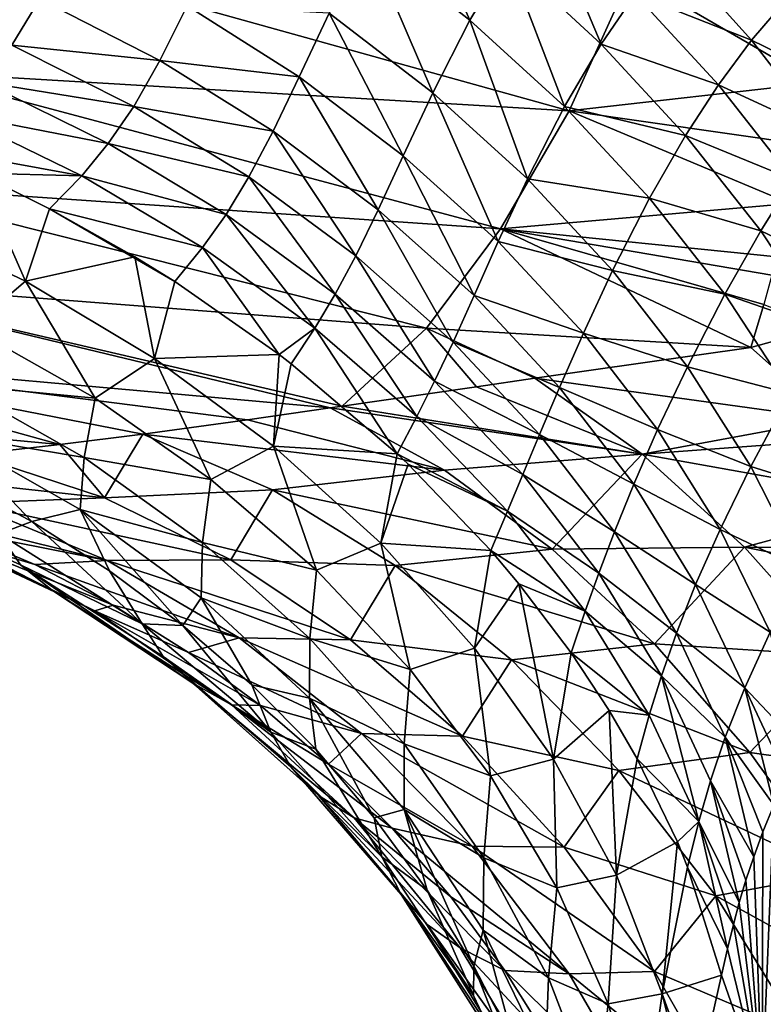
# Model space of a CAD drawing. Header units: metres. Extents: x 26 to 263, y -109 to 109.
# Tile 509 of 656: x 72 to 77, y 61 to 68. Entities that reach past the tile are written whole.
import ezdxf

# ---------------------------------------------------------------- set-up
doc = ezdxf.new("R2010")
doc.units = ezdxf.units.M
doc.layers.add('solid_500750', color=7, linetype='CONTINUOUS')

msp = doc.modelspace()

# ---------------------------------------------------------------- linework, layer by layer
at = {"layer": 'solid_500750'}
for points in [[(74.592003, 68.927849, 3.702514), (74.32103, 68.492477, 3.236952), (75.034668, 67.93586, 3.520289)], [(74.592003, 68.927849, 3.702514), (75.034668, 67.93586, 3.520289), (75.296227, 68.36908, 3.991265)], [(75.546677, 68.71328, 4.372739), (75.296227, 68.36908, 3.991265), (75.944572, 67.769684, 4.315518)], [(75.546677, 68.71328, 4.372739), (75.944572, 67.769684, 4.315518), (76.182678, 68.116371, 4.695298)], [(75.722427, 67.306541, -14.046724), (71.159149, 67.577042, -13.99646), (71.503403, 68.481758, -14.900579)], [(76.152534, 68.249123, -14.943918), (75.722427, 67.306541, -14.046724), (71.503403, 68.481758, -14.900579)], [(74.32103, 68.492477, 3.236952), (74.057632, 67.982712, 2.685697), (74.776123, 67.430771, 2.961457)], [(74.32103, 68.492477, 3.236952), (74.776123, 67.430771, 2.961457), (75.034668, 67.93586, 3.520289)], [(76.427483, 68.420052, 5.038704), (76.182678, 68.116371, 4.695298), (76.989227, 67.796745, 5.380446)], [(76.427483, 68.420052, 5.038704), (76.989227, 67.796745, 5.380446), (77.232162, 68.081863, 5.701386)], [(75.296227, 68.36908, 3.991265), (75.034668, 67.93586, 3.520289), (75.69017, 67.336235, 3.843636)], [(75.296227, 68.36908, 3.991265), (75.69017, 67.336235, 3.843636), (75.944572, 67.769684, 4.315518)], [(77.442986, 67.501366, -14.370229), (75.722427, 67.306541, -14.046724), (76.152534, 68.249123, -14.943918)], [(77.530525, 67.951378, -14.776813), (77.442986, 67.501366, -14.370229), (76.152534, 68.249123, -14.943918)], [(70.968689, 68.118858, 0.941224), (71.853943, 67.76268, 1.002237), (72.049576, 68.082504, 1.38099)], [(72.049576, 68.082504, 1.38099), (71.853943, 67.76268, 1.002237), (72.88279, 67.654747, 1.525628)], [(72.049576, 68.082504, 1.38099), (72.88279, 67.654747, 1.525628), (73.072243, 68.035011, 1.96808)], [(76.182678, 68.116371, 4.695298), (75.944572, 67.769684, 4.315518), (76.760208, 67.48671, 5.04576)], [(76.182678, 68.116371, 4.695298), (76.760208, 67.48671, 5.04576), (76.989227, 67.796745, 5.380446)], [(77.232162, 68.081863, 5.701386), (76.989227, 67.796745, 5.380446), (77.714912, 67.442657, 6.046441)], [(73.072243, 68.035011, 1.96808), (72.88279, 67.654747, 1.525628), (73.849403, 67.541389, 2.184231)], [(73.072243, 68.035011, 1.96808), (73.849403, 67.541389, 2.184231), (74.057632, 67.982712, 2.685697)], [(74.057632, 67.982712, 2.685697), (73.849403, 67.541389, 2.184231), (74.571869, 66.993736, 2.453118)], [(74.057632, 67.982712, 2.685697), (74.571869, 66.993736, 2.453118), (74.776123, 67.430771, 2.961457)], [(75.034668, 67.93586, 3.520289), (74.776123, 67.430771, 2.961457), (75.434044, 66.833366, 3.281975)], [(75.034668, 67.93586, 3.520289), (75.434044, 66.833366, 3.281975), (75.69017, 67.336235, 3.843636)], [(71.853943, 67.76268, 1.002237), (71.658905, 67.505112, 0.677805), (72.701294, 67.336861, 1.132225)], [(71.853943, 67.76268, 1.002237), (72.701294, 67.336861, 1.132225), (72.88279, 67.654747, 1.525628)], [(75.944572, 67.769684, 4.315518), (75.69017, 67.336235, 3.843636), (76.531883, 67.13562, 4.671714)], [(75.944572, 67.769684, 4.315518), (76.531883, 67.13562, 4.671714), (76.760208, 67.48671, 5.04576)], [(76.989227, 67.796745, 5.380446), (76.760208, 67.48671, 5.04576), (77.491783, 67.147987, 5.742283)], [(76.989227, 67.796745, 5.380446), (77.491783, 67.147987, 5.742283), (77.714912, 67.442657, 6.046441)], [(72.88279, 67.654747, 1.525628), (72.701294, 67.336861, 1.132225), (73.66861, 67.164574, 1.731268)], [(72.88279, 67.654747, 1.525628), (73.66861, 67.164574, 1.731268), (73.849403, 67.541389, 2.184231)], [(75.246994, 66.486275, -13.057125), (70.779037, 66.791344, -13.000105), (71.159149, 67.577042, -13.99646)], [(75.722427, 67.306541, -14.046724), (75.246994, 66.486275, -13.057125), (71.159149, 67.577042, -13.99646)], [(73.849403, 67.541389, 2.184231), (73.66861, 67.164574, 1.731268), (74.398369, 66.618607, 1.994695)], [(73.849403, 67.541389, 2.184231), (74.398369, 66.618607, 1.994695), (74.571869, 66.993736, 2.453118)], [(71.658905, 67.505112, 0.677805), (71.451614, 67.286545, 0.387897), (72.524605, 67.078362, 0.794029)], [(71.658905, 67.505112, 0.677805), (72.524605, 67.078362, 0.794029), (72.701294, 67.336861, 1.132225)], [(77.442986, 67.501366, -14.370229), (77.352211, 67.071732, -13.940266), (75.722427, 67.306541, -14.046724)], [(76.760208, 67.48671, 5.04576), (76.531883, 67.13562, 4.671714), (77.27552, 66.830093, 5.42018)], [(76.760208, 67.48671, 5.04576), (77.27552, 66.830093, 5.42018), (77.491783, 67.147987, 5.742283)], [(74.776123, 67.430771, 2.961457), (74.571869, 66.993736, 2.453118), (75.231682, 66.398582, 2.771352)], [(74.776123, 67.430771, 2.961457), (75.231682, 66.398582, 2.771352), (75.434044, 66.833366, 3.281975)], [(72.701294, 67.336861, 1.132225), (72.524605, 67.078362, 0.794029), (73.500626, 66.846863, 1.328673)], [(72.701294, 67.336861, 1.132225), (73.500626, 66.846863, 1.328673), (73.66861, 67.164574, 1.731268)], [(75.69017, 67.336235, 3.843636), (75.434044, 66.833366, 3.281975), (76.281792, 66.699936, 4.203295)], [(75.69017, 67.336235, 3.843636), (76.281792, 66.699936, 4.203295), (76.531883, 67.13562, 4.671714)], [(71.451614, 67.286545, 0.387897), (71.198021, 67.062302, 0.080993), (72.33989, 66.855644, 0.489839)], [(71.451614, 67.286545, 0.387897), (72.33989, 66.855644, 0.489839), (72.524605, 67.078362, 0.794029)], [(77.258057, 66.663506, -13.487417), (75.246994, 66.486275, -13.057125), (75.722427, 67.306541, -14.046724)], [(77.352211, 67.071732, -13.940266), (77.258057, 66.663506, -13.487417), (75.722427, 67.306541, -14.046724)], [(73.66861, 67.164574, 1.731268), (73.500626, 66.846863, 1.328673), (74.242561, 66.299377, 1.588379)], [(73.66861, 67.164574, 1.731268), (74.242561, 66.299377, 1.588379), (74.398369, 66.618607, 1.994695)], [(76.531883, 67.13562, 4.671714), (76.281792, 66.699936, 4.203295), (77.05397, 66.473053, 5.055759)], [(76.531883, 67.13562, 4.671714), (77.05397, 66.473053, 5.055759), (77.27552, 66.830093, 5.42018)], [(71.198021, 67.062302, 0.080993), (71.619576, 66.874207, 0.110277), (72.33989, 66.855644, 0.489839)], [(72.524605, 67.078362, 0.794029), (72.33989, 66.855644, 0.489839), (73.341751, 66.585701, 0.982453)], [(72.524605, 67.078362, 0.794029), (73.341751, 66.585701, 0.982453), (73.500626, 66.846863, 1.328673)], [(74.571869, 66.993736, 2.453118), (74.398369, 66.618607, 1.994695), (75.063499, 66.023468, 2.312501)], [(74.571869, 66.993736, 2.453118), (75.063499, 66.023468, 2.312501), (75.231682, 66.398582, 2.771352)], [(70.998199, 66.574791, -0.479025), (71.949783, 66.122658, -0.38876), (71.619576, 66.874207, 0.110277)], [(71.619576, 66.874207, 0.110277), (72.11734, 66.626671, 0.169268), (72.33989, 66.855644, 0.489839)], [(71.949783, 66.122658, -0.38876), (72.11734, 66.626671, 0.169268), (71.619576, 66.874207, 0.110277)], [(72.33989, 66.855644, 0.489839), (72.11734, 66.626671, 0.169268), (73.179169, 66.357063, 0.670279)], [(72.33989, 66.855644, 0.489839), (73.179169, 66.357063, 0.670279), (73.341751, 66.585701, 0.982453)], [(73.500626, 66.846863, 1.328673), (73.341751, 66.585701, 0.982453), (74.100182, 66.033875, 1.239897)], [(73.500626, 66.846863, 1.328673), (74.100182, 66.033875, 1.239897), (74.242561, 66.299377, 1.588379)], [(74.732712, 65.798264, -11.989356), (70.368233, 66.134354, -11.92571), (70.779037, 66.791344, -13.000105)], [(75.246994, 66.486275, -13.057125), (74.732712, 65.798264, -11.989356), (70.779037, 66.791344, -13.000105)], [(75.434044, 66.833366, 3.281975), (75.231682, 66.398582, 2.771352), (76.025063, 66.197205, 3.643409)], [(75.434044, 66.833366, 3.281975), (76.025063, 66.197205, 3.643409), (76.281792, 66.699936, 4.203295)], [(77.27552, 66.830093, 5.42018), (77.05397, 66.473053, 5.055759), (77.72496, 66.152252, 5.814597)], [(77.258057, 66.663506, -13.487417), (77.164261, 66.291443, -13.029792), (75.246994, 66.486275, -13.057125)], [(76.281792, 66.699936, 4.203295), (76.025063, 66.197205, 3.643409), (76.804832, 66.033524, 4.595024)], [(76.281792, 66.699936, 4.203295), (76.804832, 66.033524, 4.595024), (77.05397, 66.473053, 5.055759)], [(71.568443, 65.798607, -1.005098), (71.949783, 66.122658, -0.38876), (70.998199, 66.574791, -0.479025)], [(71.949783, 66.122658, -0.38876), (72.708061, 66.293594, 0.276916), (72.11734, 66.626671, 0.169268)], [(72.11734, 66.626671, 0.169268), (72.986755, 66.120193, 0.343239), (73.179169, 66.357063, 0.670279)], [(72.11734, 66.626671, 0.169268), (72.708061, 66.293594, 0.276916), (72.986755, 66.120193, 0.343239)], [(73.341751, 66.585701, 0.982453), (73.179169, 66.357063, 0.670279), (73.958481, 65.797798, 0.926214)], [(73.341751, 66.585701, 0.982453), (73.958481, 65.797798, 0.926214), (74.100182, 66.033875, 1.239897)], [(74.398369, 66.618607, 1.994695), (74.242561, 66.299377, 1.588379), (74.917824, 65.701149, 1.907922)], [(74.398369, 66.618607, 1.994695), (74.917824, 65.701149, 1.907922), (75.063499, 66.023468, 2.312501)], [(76.984406, 65.662025, -12.128948), (74.732712, 65.798264, -11.989356), (75.246994, 66.486275, -13.057125)], [(77.073662, 65.960968, -12.579731), (76.984406, 65.662025, -12.128948), (75.246994, 66.486275, -13.057125)], [(77.130302, 66.16449, -12.862225), (77.073662, 65.960968, -12.579731), (75.246994, 66.486275, -13.057125)], [(77.164261, 66.291443, -13.029792), (77.130302, 66.16449, -12.862225), (75.246994, 66.486275, -13.057125)], [(77.05397, 66.473053, 5.055759), (76.804832, 66.033524, 4.595024), (77.506721, 65.788101, 5.463537)], [(77.05397, 66.473053, 5.055759), (77.506721, 65.788101, 5.463537), (77.72496, 66.152252, 5.814597)], [(75.231682, 66.398582, 2.771352), (75.063499, 66.023468, 2.312501), (75.821953, 65.762894, 3.134996)], [(75.231682, 66.398582, 2.771352), (75.821953, 65.762894, 3.134996), (76.025063, 66.197205, 3.643409)], [(73.179169, 66.357063, 0.670279), (72.986755, 66.120193, 0.343239), (73.710304, 65.614746, 0.568303)], [(73.179169, 66.357063, 0.670279), (73.710304, 65.614746, 0.568303), (73.958481, 65.797798, 0.926214)], [(74.242561, 66.299377, 1.588379), (74.100182, 66.033875, 1.239897), (74.789856, 65.429771, 1.562943)], [(74.242561, 66.299377, 1.588379), (74.789856, 65.429771, 1.562943), (74.917824, 65.701149, 1.907922)], [(71.949783, 66.122658, -0.38876), (72.845139, 65.587875, -0.214308), (72.708061, 66.293594, 0.276916)], [(72.845139, 65.587875, -0.214308), (72.986755, 66.120193, 0.343239), (72.708061, 66.293594, 0.276916)], [(76.025063, 66.197205, 3.643409), (75.821953, 65.762894, 3.134996), (76.543861, 65.529312, 4.041371)], [(76.025063, 66.197205, 3.643409), (76.543861, 65.529312, 4.041371), (76.804832, 66.033524, 4.595024)], [(74.063599, 65.243439, -10.810096), (69.931938, 65.615662, -10.7875), (70.368233, 66.134354, -11.92571)], [(74.147545, 65.255547, -10.855852), (74.063599, 65.243439, -10.810096), (70.368233, 66.134354, -11.92571)], [(74.732712, 65.798264, -11.989356), (74.147545, 65.255547, -10.855852), (70.368233, 66.134354, -11.92571)], [(71.568443, 65.798607, -1.005098), (72.43309, 65.310524, -0.862394), (71.949783, 66.122658, -0.38876)], [(72.43309, 65.310524, -0.862394), (72.845139, 65.587875, -0.214308), (71.949783, 66.122658, -0.38876)], [(72.845139, 65.587875, -0.214308), (73.710304, 65.614746, 0.568303), (72.986755, 66.120193, 0.343239)], [(74.100182, 66.033875, 1.239897), (73.958481, 65.797798, 0.926214), (74.666962, 65.185059, 1.254351)], [(74.100182, 66.033875, 1.239897), (74.666962, 65.185059, 1.254351), (74.789856, 65.429771, 1.562943)], [(75.063499, 66.023468, 2.312501), (74.917824, 65.701149, 1.907922), (75.656555, 65.386368, 2.680655)], [(75.063499, 66.023468, 2.312501), (75.656555, 65.386368, 2.680655), (75.821953, 65.762894, 3.134996)], [(76.804832, 66.033524, 4.595024), (76.543861, 65.529312, 4.041371), (77.254639, 65.343552, 5.014534)], [(76.804832, 66.033524, 4.595024), (77.254639, 65.343552, 5.014534), (77.506721, 65.788101, 5.463537)], [(77.487633, 65.802147, -12.404429), (76.984406, 65.662025, -12.128948), (77.073662, 65.960968, -12.579731)], [(71.465881, 65.403061, -1.609592), (72.43309, 65.310524, -0.862394), (71.568443, 65.798607, -1.005098)], [(73.710304, 65.614746, 0.568303), (73.794456, 65.550201, 0.599988), (73.958481, 65.797798, 0.926214)], [(73.958481, 65.797798, 0.926214), (73.794456, 65.550201, 0.599988), (74.529228, 64.925117, 0.935627)], [(73.958481, 65.797798, 0.926214), (74.529228, 64.925117, 0.935627), (74.666962, 65.185059, 1.254351)], [(75.081039, 65.390717, -11.328546), (74.147545, 65.255547, -10.855852), (74.732712, 65.798264, -11.989356)], [(75.485168, 65.449448, -11.515536), (75.081039, 65.390717, -11.328546), (74.732712, 65.798264, -11.989356)], [(76.984406, 65.662025, -12.128948), (75.485168, 65.449448, -11.515536), (74.732712, 65.798264, -11.989356)], [(75.821953, 65.762894, 3.134996), (75.656555, 65.386368, 2.680655), (76.336845, 65.094063, 3.539551)], [(75.821953, 65.762894, 3.134996), (76.336845, 65.094063, 3.539551), (76.543861, 65.529312, 4.041371)], [(77.544846, 65.166794, -11.553295), (76.984406, 65.662025, -12.128948), (77.487633, 65.802147, -12.404429)], [(74.917824, 65.701149, 1.907922), (74.789856, 65.429771, 1.562943), (75.518372, 65.059654, 2.283159)], [(74.917824, 65.701149, 1.907922), (75.518372, 65.059654, 2.283159), (75.656555, 65.386368, 2.680655)], [(72.188461, 64.989029, -9.617225), (69.4757, 65.242157, -9.600748), (69.931938, 65.615662, -10.7875)], [(72.763176, 65.062164, -10.021766), (72.188461, 64.989029, -9.617225), (69.931938, 65.615662, -10.7875)], [(73.489662, 65.161659, -10.481634), (72.763176, 65.062164, -10.021766), (69.931938, 65.615662, -10.7875)], [(74.063599, 65.243439, -10.810096), (73.489662, 65.161659, -10.481634), (69.931938, 65.615662, -10.7875)], [(72.845139, 65.587875, -0.214308), (73.671249, 64.979034, 0.041112), (73.710304, 65.614746, 0.568303)], [(73.671249, 64.979034, 0.041112), (73.794456, 65.550201, 0.599988), (73.710304, 65.614746, 0.568303)], [(77.544846, 65.166794, -11.553295), (75.485168, 65.449448, -11.515536), (76.984406, 65.662025, -12.128948)], [(72.43309, 65.310524, -0.862394), (73.236801, 64.747513, -0.653699), (72.845139, 65.587875, -0.214308)], [(73.236801, 64.747513, -0.653699), (73.671249, 64.979034, 0.041112), (72.845139, 65.587875, -0.214308)], [(73.671249, 64.979034, 0.041112), (74.529228, 64.925117, 0.935627), (73.794456, 65.550201, 0.599988)], [(76.543861, 65.529312, 4.041371), (76.336845, 65.094063, 3.539551), (76.985214, 64.836693, 4.471416)], [(76.543861, 65.529312, 4.041371), (76.985214, 64.836693, 4.471416), (77.254639, 65.343552, 5.014534)], [(74.789856, 65.429771, 1.562943), (74.666962, 65.185059, 1.254351), (75.402084, 64.781181, 1.947319)], [(74.789856, 65.429771, 1.562943), (75.402084, 64.781181, 1.947319), (75.518372, 65.059654, 2.283159)], [(76.231232, 64.923073, -10.855029), (75.081039, 65.390717, -11.328546), (75.485168, 65.449448, -11.515536)], [(77.544846, 65.166794, -11.553295), (76.231232, 64.923073, -10.855029), (75.485168, 65.449448, -11.515536)], [(71.417328, 65.056274, -2.226007), (72.356216, 64.898994, -1.456805), (71.465881, 65.403061, -1.609592)], [(71.465881, 65.403061, -1.609592), (72.356216, 64.898994, -1.456805), (72.43309, 65.310524, -0.862394)], [(76.231232, 64.923073, -10.855029), (74.147545, 65.255547, -10.855852), (75.081039, 65.390717, -11.328546)], [(75.656555, 65.386368, 2.680655), (75.518372, 65.059654, 2.283159), (76.171211, 64.715027, 3.094493)], [(75.656555, 65.386368, 2.680655), (76.171211, 64.715027, 3.094493), (76.336845, 65.094063, 3.539551)], [(77.254639, 65.343552, 5.014534), (76.985214, 64.836693, 4.471416), (77.627121, 64.636482, 5.457668)], [(72.356216, 64.898994, -1.456805), (73.236801, 64.747513, -0.653699), (72.43309, 65.310524, -0.862394)], [(72.188461, 64.989029, -9.617225), (71.580307, 64.919914, -9.140993), (69.4757, 65.242157, -9.600748)], [(74.858841, 64.812111, -10.20475), (73.489662, 65.161659, -10.481634), (74.063599, 65.243439, -10.810096)], [(76.231232, 64.923073, -10.855029), (74.063599, 65.243439, -10.810096), (74.147545, 65.255547, -10.855852)], [(76.231232, 64.923073, -10.855029), (74.858841, 64.812111, -10.20475), (74.063599, 65.243439, -10.810096)], [(74.858841, 64.812111, -10.20475), (72.763176, 65.062164, -10.021766), (73.489662, 65.161659, -10.481634)], [(74.666962, 65.185059, 1.254351), (74.529228, 64.925117, 0.935627), (75.295219, 64.527031, 1.650276)], [(74.666962, 65.185059, 1.254351), (75.295219, 64.527031, 1.650276), (75.402084, 64.781181, 1.947319)], [(77.544846, 65.166794, -11.553295), (77.682487, 65.030235, -11.419218), (76.231232, 64.923073, -10.855029)], [(76.336845, 65.094063, 3.539551), (76.171211, 64.715027, 3.094493), (76.77066, 64.399467, 3.980459)], [(76.336845, 65.094063, 3.539551), (76.77066, 64.399467, 3.980459), (76.985214, 64.836693, 4.471416)], [(71.417328, 65.056274, -2.226007), (72.329437, 64.538994, -2.057732), (72.356216, 64.898994, -1.456805)], [(71.99308, 64.455605, -2.7376), (72.329437, 64.538994, -2.057732), (71.417328, 65.056274, -2.226007)], [(71.427994, 64.75914, -2.845953), (71.99308, 64.455605, -2.7376), (71.417328, 65.056274, -2.226007)], [(72.498863, 64.620201, -8.610575), (72.188461, 64.989029, -9.617225), (72.763176, 65.062164, -10.021766)], [(73.664413, 64.674736, -9.416964), (72.498863, 64.620201, -8.610575), (72.763176, 65.062164, -10.021766)], [(74.858841, 64.812111, -10.20475), (73.664413, 64.674736, -9.416964), (72.763176, 65.062164, -10.021766)], [(75.518372, 65.059654, 2.283159), (75.402084, 64.781181, 1.947319), (76.037369, 64.383041, 2.709206)], [(75.518372, 65.059654, 2.283159), (76.037369, 64.383041, 2.709206), (76.171211, 64.715027, 3.094493)], [(77.682487, 65.030235, -11.419218), (78.089622, 64.59034, -11.040521), (76.231232, 64.923073, -10.855029)], [(72.498863, 64.620201, -8.610575), (71.580307, 64.919914, -9.140993), (72.188461, 64.989029, -9.617225)], [(73.236801, 64.747513, -0.653699), (73.96888, 64.117615, -0.382182), (73.671249, 64.979034, 0.041112)], [(73.671249, 64.979034, 0.041112), (74.415657, 64.305534, 0.373477), (74.529228, 64.925117, 0.935627)], [(73.96888, 64.117615, -0.382182), (74.415657, 64.305534, 0.373477), (73.671249, 64.979034, 0.041112)], [(72.498863, 64.620201, -8.610575), (70.544914, 64.835579, -8.177472), (71.580307, 64.919914, -9.140993)], [(72.329437, 64.538994, -2.057732), (73.179413, 64.309731, -1.24342), (72.356216, 64.898994, -1.456805)], [(72.356216, 64.898994, -1.456805), (73.179413, 64.309731, -1.24342), (73.236801, 64.747513, -0.653699)], [(74.415657, 64.305534, 0.373477), (74.605858, 64.852646, 0.977606), (74.529228, 64.925117, 0.935627)], [(74.529228, 64.925117, 0.935627), (74.605858, 64.852646, 0.977606), (75.295219, 64.527031, 1.650276)], [(76.231232, 64.923073, -10.855029), (75.605339, 64.262306, -9.651286), (74.858841, 64.812111, -10.20475)], [(76.231232, 64.923073, -10.855029), (76.94146, 64.277008, -10.271477), (75.605339, 64.262306, -9.651286)], [(78.089622, 64.59034, -11.040521), (76.94146, 64.277008, -10.271477), (76.231232, 64.923073, -10.855029)], [(72.498863, 64.620201, -8.610575), (71.551361, 64.582664, -7.689854), (70.544914, 64.835579, -8.177472)], [(74.858841, 64.812111, -10.20475), (75.605339, 64.262306, -9.651286), (73.664413, 64.674736, -9.416964)], [(74.415657, 64.305534, 0.373477), (75.179955, 64.253372, 1.346046), (74.605858, 64.852646, 0.977606)], [(74.605858, 64.852646, 0.977606), (75.179955, 64.253372, 1.346046), (75.295219, 64.527031, 1.650276)], [(76.985214, 64.836693, 4.471416), (76.77066, 64.399467, 3.980459), (77.344521, 64.126373, 4.929187)], [(76.985214, 64.836693, 4.471416), (77.344521, 64.126373, 4.929187), (77.627121, 64.636482, 5.457668)], [(71.766937, 64.369911, -3.420425), (71.99308, 64.455605, -2.7376), (71.427994, 64.75914, -2.845953)], [(73.179413, 64.309731, -1.24342), (73.96888, 64.117615, -0.382182), (73.236801, 64.747513, -0.653699)], [(75.402084, 64.781181, 1.947319), (75.295219, 64.527031, 1.650276), (75.929527, 64.096733, 2.387882)], [(75.402084, 64.781181, 1.947319), (75.929527, 64.096733, 2.387882), (76.037369, 64.383041, 2.709206)], [(73.664413, 64.674736, -9.416964), (73.374008, 64.188766, -8.110758), (72.498863, 64.620201, -8.610575)], [(73.664413, 64.674736, -9.416964), (74.516113, 64.148781, -8.859941), (73.374008, 64.188766, -8.110758)], [(75.605339, 64.262306, -9.651286), (74.516113, 64.148781, -8.859941), (73.664413, 64.674736, -9.416964)], [(76.171211, 64.715027, 3.094493), (76.037369, 64.383041, 2.709206), (76.601303, 64.017212, 3.549272)], [(76.171211, 64.715027, 3.094493), (76.601303, 64.017212, 3.549272), (76.77066, 64.399467, 3.980459)], [(70.841034, 64.641808, -4.300633), (71.915733, 64.153473, -4.046471), (71.766937, 64.369911, -3.420425)], [(72.136078, 63.975803, -4.674828), (71.915733, 64.153473, -4.046471), (70.841034, 64.641808, -4.300633)], [(71.077103, 64.471184, -4.976154), (72.136078, 63.975803, -4.674828), (70.841034, 64.641808, -4.300633)], [(72.517128, 64.184357, -7.22524), (71.451157, 64.394272, -6.455736), (70.873001, 64.586105, -6.68136)], [(71.551361, 64.582664, -7.689854), (72.517128, 64.184357, -7.22524), (70.873001, 64.586105, -6.68136)], [(72.498863, 64.620201, -8.610575), (73.374008, 64.188766, -8.110758), (71.551361, 64.582664, -7.689854)], [(78.089622, 64.59034, -11.040521), (78.353012, 64.275627, -10.810513), (76.94146, 64.277008, -10.271477)], [(73.374008, 64.188766, -8.110758), (72.517128, 64.184357, -7.22524), (71.551361, 64.582664, -7.689854)], [(71.99308, 64.455605, -2.7376), (72.532204, 64.11319, -2.613535), (72.329437, 64.538994, -2.057732)], [(72.329437, 64.538994, -2.057732), (73.168678, 63.926632, -1.836784), (73.179413, 64.309731, -1.24342)], [(73.042442, 63.734116, -2.474573), (73.168678, 63.926632, -1.836784), (72.329437, 64.538994, -2.057732)], [(72.532204, 64.11319, -2.613535), (73.042442, 63.734116, -2.474573), (72.329437, 64.538994, -2.057732)], [(75.295219, 64.527031, 1.650276), (75.179955, 64.253372, 1.346046), (75.835327, 63.832863, 2.108432)], [(75.295219, 64.527031, 1.650276), (75.835327, 63.832863, 2.108432), (75.929527, 64.096733, 2.387882)], [(72.431587, 63.834576, -5.303786), (72.136078, 63.975803, -4.674828), (71.077103, 64.471184, -4.976154)], [(71.40213, 64.340027, -5.650147), (72.431587, 63.834576, -5.303786), (71.077103, 64.471184, -4.976154)], [(71.766937, 64.369911, -3.420425), (72.76049, 63.745335, -3.173772), (71.99308, 64.455605, -2.7376)], [(72.76049, 63.745335, -3.173772), (72.532204, 64.11319, -2.613535), (71.99308, 64.455605, -2.7376)], [(71.451157, 64.394272, -6.455736), (72.014221, 64.15638, -6.236032), (71.40213, 64.340027, -5.650147)], [(72.517128, 64.184357, -7.22524), (72.014221, 64.15638, -6.236032), (71.451157, 64.394272, -6.455736)], [(76.037369, 64.383041, 2.709206), (75.929527, 64.096733, 2.387882), (76.468201, 63.679501, 3.181086)], [(76.037369, 64.383041, 2.709206), (76.468201, 63.679501, 3.181086), (76.601303, 64.017212, 3.549272)], [(76.77066, 64.399467, 3.980459), (76.601303, 64.017212, 3.549272), (77.1185, 63.686668, 4.453204)], [(76.77066, 64.399467, 3.980459), (77.1185, 63.686668, 4.453204), (77.344521, 64.126373, 4.929187)], [(72.558899, 63.873528, -6.02354), (72.431587, 63.834576, -5.303786), (71.40213, 64.340027, -5.650147)], [(72.014221, 64.15638, -6.236032), (72.558899, 63.873528, -6.02354), (71.40213, 64.340027, -5.650147)], [(71.915733, 64.153473, -4.046471), (72.76049, 63.745335, -3.173772), (71.766937, 64.369911, -3.420425)], [(73.168678, 63.926632, -1.836784), (73.923683, 63.644115, -0.972728), (73.179413, 64.309731, -1.24342)], [(73.179413, 64.309731, -1.24342), (73.923683, 63.644115, -0.972728), (73.96888, 64.117615, -0.382182)], [(73.96888, 64.117615, -0.382182), (74.618721, 63.428967, -0.051076), (74.415657, 64.305534, 0.373477)], [(74.415657, 64.305534, 0.373477), (75.06633, 63.57703, 0.778425), (75.179955, 64.253372, 1.346046)], [(74.618721, 63.428967, -0.051076), (75.06633, 63.57703, 0.778425), (74.415657, 64.305534, 0.373477)], [(75.605339, 64.262306, -9.651286), (76.3153, 63.605423, -9.171746), (74.516113, 64.148781, -8.859941)], [(75.06633, 63.57703, 0.778425), (75.374916, 64.02272, 1.497155), (75.179955, 64.253372, 1.346046)], [(75.179955, 64.253372, 1.346046), (75.374916, 64.02272, 1.497155), (75.835327, 63.832863, 2.108432)], [(76.94146, 64.277008, -10.271477), (76.3153, 63.605423, -9.171746), (75.605339, 64.262306, -9.651286)], [(76.94146, 64.277008, -10.271477), (77.613792, 63.523289, -9.779727), (76.3153, 63.605423, -9.171746)], [(78.612259, 63.940968, -10.596516), (77.613792, 63.523289, -9.779727), (76.94146, 64.277008, -10.271477)], [(78.353012, 64.275627, -10.810513), (78.612259, 63.940968, -10.596516), (76.94146, 64.277008, -10.271477)], [(72.517128, 64.184357, -7.22524), (73.432747, 63.648193, -6.79972), (72.014221, 64.15638, -6.236032)], [(73.374008, 64.188766, -8.110758), (74.206398, 63.634666, -7.661686), (72.517128, 64.184357, -7.22524)], [(74.206398, 63.634666, -7.661686), (73.432747, 63.648193, -6.79972), (72.517128, 64.184357, -7.22524)], [(74.516113, 64.148781, -8.859941), (74.206398, 63.634666, -7.661686), (73.374008, 64.188766, -8.110758)], [(71.915733, 64.153473, -4.046471), (72.905708, 63.518932, -3.771354), (72.76049, 63.745335, -3.173772)], [(73.111305, 63.332245, -4.370295), (72.905708, 63.518932, -3.771354), (71.915733, 64.153473, -4.046471)], [(72.136078, 63.975803, -4.674828), (73.111305, 63.332245, -4.370295), (71.915733, 64.153473, -4.046471)], [(73.432747, 63.648193, -6.79972), (72.558899, 63.873528, -6.02354), (72.014221, 64.15638, -6.236032)], [(72.76049, 63.745335, -3.173772), (73.042442, 63.734116, -2.474573), (72.532204, 64.11319, -2.613535)], [(73.923683, 63.644115, -0.972728), (74.618721, 63.428967, -0.051076), (73.96888, 64.117615, -0.382182)], [(74.516113, 64.148781, -8.859941), (75.322311, 63.496075, -8.374183), (74.206398, 63.634666, -7.661686)], [(76.3153, 63.605423, -9.171746), (75.322311, 63.496075, -8.374183), (74.516113, 64.148781, -8.859941)], [(75.929527, 64.096733, 2.387882), (75.835327, 63.832863, 2.108432), (76.365082, 63.385151, 2.879382)], [(75.929527, 64.096733, 2.387882), (76.365082, 63.385151, 2.879382), (76.468201, 63.679501, 3.181086)], [(73.38044, 63.182796, -4.971482), (73.111305, 63.332245, -4.370295), (72.136078, 63.975803, -4.674828)], [(72.431587, 63.834576, -5.303786), (73.38044, 63.182796, -4.971482), (72.136078, 63.975803, -4.674828)], [(75.06633, 63.57703, 0.778425), (75.614128, 62.804771, 1.249433), (75.374916, 64.02272, 1.497155)], [(75.374916, 64.02272, 1.497155), (75.737602, 63.544621, 1.825178), (75.835327, 63.832863, 2.108432)], [(75.614128, 62.804771, 1.249433), (75.737602, 63.544621, 1.825178), (75.374916, 64.02272, 1.497155)], [(76.601303, 64.017212, 3.549272), (76.468201, 63.679501, 3.181086), (76.941742, 63.300972, 4.0402)], [(76.601303, 64.017212, 3.549272), (76.941742, 63.300972, 4.0402), (77.1185, 63.686668, 4.453204)], [(73.042442, 63.734116, -2.474573), (73.520882, 63.320599, -2.321531), (73.168678, 63.926632, -1.836784)], [(73.168678, 63.926632, -1.836784), (73.922256, 63.228729, -1.566627), (73.923683, 63.644115, -0.972728)], [(73.520882, 63.320599, -2.321531), (73.922256, 63.228729, -1.566627), (73.168678, 63.926632, -1.836784)], [(72.558899, 63.873528, -6.02354), (73.08197, 63.547024, -5.819513), (72.431587, 63.834576, -5.303786)], [(73.580635, 63.179001, -5.625046), (73.38044, 63.182796, -4.971482), (72.431587, 63.834576, -5.303786)], [(73.08197, 63.547024, -5.819513), (73.580635, 63.179001, -5.625046), (72.431587, 63.834576, -5.303786)], [(73.432747, 63.648193, -6.79972), (73.08197, 63.547024, -5.819513), (72.558899, 63.873528, -6.02354)], [(75.835327, 63.832863, 2.108432), (75.737602, 63.544621, 1.825178), (76.279655, 63.111805, 2.623106)], [(75.835327, 63.832863, 2.108432), (76.279655, 63.111805, 2.623106), (76.365082, 63.385151, 2.879382)], [(72.76049, 63.745335, -3.173772), (73.651993, 62.993427, -2.894238), (73.042442, 63.734116, -2.474573)], [(72.905708, 63.518932, -3.771354), (73.651993, 62.993427, -2.894238), (72.76049, 63.745335, -3.173772)], [(73.651993, 62.993427, -2.894238), (73.520882, 63.320599, -2.321531), (73.042442, 63.734116, -2.474573)], [(73.432747, 63.648193, -6.79972), (74.281822, 62.982777, -6.421012), (73.08197, 63.547024, -5.819513)], [(74.982224, 62.965958, -7.271018), (74.281822, 62.982777, -6.421012), (73.432747, 63.648193, -6.79972)], [(74.206398, 63.634666, -7.661686), (74.982224, 62.965958, -7.271018), (73.432747, 63.648193, -6.79972)], [(73.922256, 63.228729, -1.566627), (74.577507, 62.911156, -0.648163), (73.923683, 63.644115, -0.972728)], [(73.923683, 63.644115, -0.972728), (74.577507, 62.911156, -0.648163), (74.618721, 63.428967, -0.051076)], [(75.322311, 63.496075, -8.374183), (74.982224, 62.965958, -7.271018), (74.206398, 63.634666, -7.661686)], [(76.468201, 63.679501, 3.181086), (76.365082, 63.385151, 2.879382), (76.805649, 62.957664, 3.693661)], [(76.468201, 63.679501, 3.181086), (76.805649, 62.957664, 3.693661), (76.941742, 63.300972, 4.0402)], [(77.1185, 63.686668, 4.453204), (76.941742, 63.300972, 4.0402), (77.331879, 62.889713, 4.863692)], [(74.618721, 63.428967, -0.051076), (75.177605, 62.690845, 0.335142), (75.06633, 63.57703, 0.778425)], [(75.177605, 62.690845, 0.335142), (75.614128, 62.804771, 1.249433), (75.06633, 63.57703, 0.778425)], [(76.3153, 63.605423, -9.171746), (76.977272, 62.850941, -8.774254), (75.322311, 63.496075, -8.374183)], [(77.613792, 63.523289, -9.779727), (76.977272, 62.850941, -8.774254), (76.3153, 63.605423, -9.171746)], [(72.905708, 63.518932, -3.771354), (73.792198, 62.751915, -3.480877), (73.651993, 62.993427, -2.894238)], [(73.984306, 62.55444, -4.068576), (73.792198, 62.751915, -3.480877), (72.905708, 63.518932, -3.771354)], [(73.111305, 63.332245, -4.370295), (73.984306, 62.55444, -4.068576), (72.905708, 63.518932, -3.771354)], [(74.281822, 62.982777, -6.421012), (73.580635, 63.179001, -5.625046), (73.08197, 63.547024, -5.819513)], [(75.322311, 63.496075, -8.374183), (76.06852, 62.727383, -7.968681), (74.982224, 62.965958, -7.271018)], [(76.977272, 62.850941, -8.774254), (76.06852, 62.727383, -7.968681), (75.322311, 63.496075, -8.374183)], [(75.614128, 62.804771, 1.249433), (76.00206, 63.142666, 2.115425), (75.737602, 63.544621, 1.825178)], [(75.737602, 63.544621, 1.825178), (76.00206, 63.142666, 2.115425), (76.279655, 63.111805, 2.623106)], [(77.613792, 63.523289, -9.779727), (78.236565, 62.673985, -9.38875), (76.977272, 62.850941, -8.774254)], [(74.577507, 62.911156, -0.648163), (75.177605, 62.690845, 0.335142), (74.618721, 63.428967, -0.051076)], [(76.365082, 63.385151, 2.879382), (76.279655, 63.111805, 2.623106), (76.622795, 62.373695, 3.188029)], [(76.365082, 63.385151, 2.879382), (76.622795, 62.373695, 3.188029), (76.703514, 62.65575, 3.416307)], [(76.365082, 63.385151, 2.879382), (76.703514, 62.65575, 3.416307), (76.805649, 62.957664, 3.693661)], [(74.231018, 62.398575, -4.659548), (73.984306, 62.55444, -4.068576), (73.111305, 63.332245, -4.370295)], [(73.38044, 63.182796, -4.971482), (74.231018, 62.398575, -4.659548), (73.111305, 63.332245, -4.370295)], [(73.520882, 63.320599, -2.321531), (73.964607, 62.874855, -2.155221), (73.922256, 63.228729, -1.566627)], [(73.651993, 62.993427, -2.894238), (73.964607, 62.874855, -2.155221), (73.520882, 63.320599, -2.321531)], [(76.941742, 63.300972, 4.0402), (76.805649, 62.957664, 3.693661), (77.143715, 62.48605, 4.464016)], [(76.941742, 63.300972, 4.0402), (77.143715, 62.48605, 4.464016), (77.231232, 62.681938, 4.654294)], [(76.941742, 63.300972, 4.0402), (77.231232, 62.681938, 4.654294), (77.331879, 62.889713, 4.863692)], [(73.922256, 63.228729, -1.566627), (74.577881, 62.455215, -1.250962), (74.577507, 62.911156, -0.648163)], [(74.370796, 62.399158, -1.97648), (74.577881, 62.455215, -1.250962), (73.922256, 63.228729, -1.566627)], [(73.964607, 62.874855, -2.155221), (74.370796, 62.399158, -1.97648), (73.922256, 63.228729, -1.566627)], [(74.493904, 62.327728, -5.269009), (74.231018, 62.398575, -4.659548), (73.38044, 63.182796, -4.971482)], [(74.052185, 62.77179, -5.441192), (74.493904, 62.327728, -5.269009), (73.38044, 63.182796, -4.971482)], [(73.580635, 63.179001, -5.625046), (74.052185, 62.77179, -5.441192), (73.38044, 63.182796, -4.971482)], [(74.281822, 62.982777, -6.421012), (74.052185, 62.77179, -5.441192), (73.580635, 63.179001, -5.625046)], [(75.614128, 62.804771, 1.249433), (76.051018, 62.000633, 1.779139), (76.00206, 63.142666, 2.115425)], [(76.00206, 63.142666, 2.115425), (76.195015, 62.809032, 2.365881), (76.279655, 63.111805, 2.623106)], [(76.051018, 62.000633, 1.779139), (76.195015, 62.809032, 2.365881), (76.00206, 63.142666, 2.115425)], [(76.279655, 63.111805, 2.623106), (76.195015, 62.809032, 2.365881), (76.622795, 62.373695, 3.188029)], [(73.651993, 62.993427, -2.894238), (74.42334, 62.128201, -2.587119), (73.964607, 62.874855, -2.155221)], [(73.792198, 62.751915, -3.480877), (74.42334, 62.128201, -2.587119), (73.651993, 62.993427, -2.894238)], [(74.281822, 62.982777, -6.421012), (75.049957, 62.200905, -6.095389), (74.052185, 62.77179, -5.441192)], [(75.689438, 62.194366, -6.944582), (75.049957, 62.200905, -6.095389), (74.281822, 62.982777, -6.421012)], [(74.982224, 62.965958, -7.271018), (75.689438, 62.194366, -6.944582), (74.281822, 62.982777, -6.421012)], [(76.06852, 62.727383, -7.968681), (75.689438, 62.194366, -6.944582), (74.982224, 62.965958, -7.271018)], [(76.805649, 62.957664, 3.693661), (76.703514, 62.65575, 3.416307), (77.004303, 62.127048, 4.144378)], [(76.805649, 62.957664, 3.693661), (77.004303, 62.127048, 4.144378), (77.068443, 62.301025, 4.293987)], [(76.805649, 62.957664, 3.693661), (77.068443, 62.301025, 4.293987), (77.143715, 62.48605, 4.464016)], [(74.577507, 62.911156, -0.648163), (75.131882, 62.121628, -0.274591), (75.177605, 62.690845, 0.335142)], [(74.577881, 62.455215, -1.250962), (75.131882, 62.121628, -0.274591), (74.577507, 62.911156, -0.648163)], [(74.42334, 62.128201, -2.587119), (74.370796, 62.399158, -1.97648), (73.964607, 62.874855, -2.155221)], [(76.051018, 62.000633, 1.779139), (76.474335, 62.23106, 2.819536), (76.195015, 62.809032, 2.365881)], [(76.977272, 62.850941, -8.774254), (77.581284, 62.011417, -8.464378), (76.06852, 62.727383, -7.968681)], [(76.195015, 62.809032, 2.365881), (76.474335, 62.23106, 2.819536), (76.622795, 62.373695, 3.188029)], [(78.236565, 62.673985, -9.38875), (77.581284, 62.011417, -8.464378), (76.977272, 62.850941, -8.774254)], [(73.792198, 62.751915, -3.480877), (74.556892, 61.866856, -3.180725), (74.42334, 62.128201, -2.587119)], [(74.737045, 61.657013, -3.775696), (74.556892, 61.866856, -3.180725), (73.792198, 62.751915, -3.480877)], [(73.984306, 62.55444, -4.068576), (74.737045, 61.657013, -3.775696), (73.792198, 62.751915, -3.480877)], [(75.049957, 62.200905, -6.095389), (74.493904, 62.327728, -5.269009), (74.052185, 62.77179, -5.441192)], [(75.177605, 62.690845, 0.335142), (75.638603, 61.913681, 0.770799), (75.614128, 62.804771, 1.249433)], [(75.638603, 61.913681, 0.770799), (76.051018, 62.000633, 1.779139), (75.614128, 62.804771, 1.249433)], [(75.131882, 62.121628, -0.274591), (75.638603, 61.913681, 0.770799), (75.177605, 62.690845, 0.335142)], [(76.06852, 62.727383, -7.968681), (76.742043, 61.857262, -7.649926), (75.689438, 62.194366, -6.944582)], [(77.581284, 62.011417, -8.464378), (76.742043, 61.857262, -7.649926), (76.06852, 62.727383, -7.968681)], [(76.703514, 62.65575, 3.416307), (76.622795, 62.373695, 3.188029), (76.904533, 61.810768, 3.903575)], [(76.703514, 62.65575, 3.416307), (76.904533, 61.810768, 3.903575), (76.950882, 61.966316, 4.016556)], [(76.703514, 62.65575, 3.416307), (76.950882, 61.966316, 4.016556), (77.004303, 62.127048, 4.144378)], [(74.966057, 61.496506, -4.374221), (74.737045, 61.657013, -3.775696), (73.984306, 62.55444, -4.068576)], [(74.231018, 62.398575, -4.659548), (74.966057, 61.496506, -4.374221), (73.984306, 62.55444, -4.068576)], [(77.143715, 62.48605, 4.464016), (77.063171, 60.500385, 4.461147), (77.698135, 60.500385, 5.778196)], [(77.143715, 62.48605, 4.464016), (77.068443, 62.301025, 4.293987), (77.063171, 60.500385, 4.461147)], [(75.277161, 61.338585, -4.963832), (74.966057, 61.496506, -4.374221), (74.231018, 62.398575, -4.659548)], [(74.903076, 61.849159, -5.109558), (75.277161, 61.338585, -4.963832), (74.231018, 62.398575, -4.659548)], [(74.493904, 62.327728, -5.269009), (74.903076, 61.849159, -5.109558), (74.231018, 62.398575, -4.659548)], [(74.370796, 62.399158, -1.97648), (74.73732, 61.896336, -1.786377), (74.577881, 62.455215, -1.250962)], [(74.42334, 62.128201, -2.587119), (74.73732, 61.896336, -1.786377), (74.370796, 62.399158, -1.97648)], [(74.577881, 62.455215, -1.250962), (75.126312, 61.618275, -0.894861), (75.131882, 62.121628, -0.274591)], [(75.062347, 61.369473, -1.586086), (75.126312, 61.618275, -0.894861), (74.577881, 62.455215, -1.250962)], [(74.73732, 61.896336, -1.786377), (75.062347, 61.369473, -1.586086), (74.577881, 62.455215, -1.250962)], [(76.474335, 62.23106, 2.819536), (76.545158, 62.056774, 2.961151), (76.622795, 62.373695, 3.188029)], [(76.622795, 62.373695, 3.188029), (76.545158, 62.056774, 2.961151), (76.82254, 61.489117, 3.699826)], [(76.622795, 62.373695, 3.188029), (76.82254, 61.489117, 3.699826), (76.863678, 61.657375, 3.802767)], [(76.622795, 62.373695, 3.188029), (76.863678, 61.657375, 3.802767), (76.904533, 61.810768, 3.903575)], [(75.723114, 61.316063, -5.828883), (74.903076, 61.849159, -5.109558), (74.493904, 62.327728, -5.269009)], [(75.049957, 62.200905, -6.095389), (75.723114, 61.316063, -5.828883), (74.493904, 62.327728, -5.269009)], [(77.068443, 62.301025, 4.293987), (77.004303, 62.127048, 4.144378), (77.063171, 60.500385, 4.461147)], [(76.316353, 61.332439, -6.687799), (75.723114, 61.316063, -5.828883), (75.049957, 62.200905, -6.095389)], [(75.689438, 62.194366, -6.944582), (76.316353, 61.332439, -6.687799), (75.049957, 62.200905, -6.095389)], [(76.742043, 61.857262, -7.649926), (76.316353, 61.332439, -6.687799), (75.689438, 62.194366, -6.944582)], [(76.051018, 62.000633, 1.779139), (76.369385, 61.176559, 2.360008), (76.474335, 62.23106, 2.819536)], [(76.369385, 61.176559, 2.360008), (76.545158, 62.056774, 2.961151), (76.474335, 62.23106, 2.819536)], [(74.42334, 62.128201, -2.587119), (75.05954, 61.166214, -2.258309), (74.73732, 61.896336, -1.786377)], [(74.556892, 61.866856, -3.180725), (75.05954, 61.166214, -2.258309), (74.42334, 62.128201, -2.587119)], [(77.004303, 62.127048, 4.144378), (76.950882, 61.966316, 4.016556), (77.063171, 60.500385, 4.461147)], [(75.126312, 61.618275, -0.894861), (75.579269, 61.287289, 0.142308), (75.131882, 62.121628, -0.274591)], [(75.131882, 62.121628, -0.274591), (75.579269, 61.287289, 0.142308), (75.638603, 61.913681, 0.770799)], [(76.369385, 61.176559, 2.360008), (76.781357, 61.306683, 3.595321), (76.545158, 62.056774, 2.961151)], [(76.545158, 62.056774, 2.961151), (76.781357, 61.306683, 3.595321), (76.82254, 61.489117, 3.699826)], [(75.638603, 61.913681, 0.770799), (75.994865, 61.107941, 1.250167), (76.051018, 62.000633, 1.779139)], [(75.994865, 61.107941, 1.250167), (76.369385, 61.176559, 2.360008), (76.051018, 62.000633, 1.779139)], [(77.581284, 62.011417, -8.464378), (78.117737, 61.100197, -8.247037), (76.742043, 61.857262, -7.649926)], [(76.950882, 61.966316, 4.016556), (76.904533, 61.810768, 3.903575), (77.063171, 60.500385, 4.461147)], [(74.556892, 61.866856, -3.180725), (75.18483, 60.881027, -2.876762), (75.05954, 61.166214, -2.258309)], [(75.354813, 60.657475, -3.497375), (75.18483, 60.881027, -2.876762), (74.556892, 61.866856, -3.180725)], [(74.737045, 61.657013, -3.775696), (75.354813, 60.657475, -3.497375), (74.556892, 61.866856, -3.180725)], [(75.05954, 61.166214, -2.258309), (75.062347, 61.369473, -1.586086), (74.73732, 61.896336, -1.786377)], [(75.579269, 61.287289, 0.142308), (75.994865, 61.107941, 1.250167), (75.638603, 61.913681, 0.770799)], [(76.742043, 61.857262, -7.649926), (77.330521, 60.900875, -7.424), (76.316353, 61.332439, -6.687799)], [(78.117737, 61.100197, -8.247037), (77.330521, 60.900875, -7.424), (76.742043, 61.857262, -7.649926)], [(75.723114, 61.316063, -5.828883), (75.277161, 61.338585, -4.963832), (74.903076, 61.849159, -5.109558)], [(76.904533, 61.810768, 3.903575), (76.863678, 61.657375, 3.802767), (77.063171, 60.500385, 4.461147)], [(75.571297, 60.493816, -4.121019), (75.354813, 60.657475, -3.497375), (74.737045, 61.657013, -3.775696)], [(74.966057, 61.496506, -4.374221), (75.571297, 60.493816, -4.121019), (74.737045, 61.657013, -3.775696)], [(76.863678, 61.657375, 3.802767), (76.82254, 61.489117, 3.699826), (77.063171, 60.500385, 4.461147)], [(75.062347, 61.369473, -1.586086), (75.344093, 60.82164, -1.376777), (75.126312, 61.618275, -0.894861)], [(75.126312, 61.618275, -0.894861), (75.55938, 60.730923, -0.50389), (75.579269, 61.287289, 0.142308)], [(75.344093, 60.82164, -1.376777), (75.55938, 60.730923, -0.50389), (75.126312, 61.618275, -0.894861)], [(75.614273, 60.799088, -4.832561), (75.571297, 60.493816, -4.121019), (74.966057, 61.496506, -4.374221)], [(75.277161, 61.338585, -4.963832), (75.614273, 60.799088, -4.832561), (74.966057, 61.496506, -4.374221)], [(76.82254, 61.489117, 3.699826), (76.781357, 61.306683, 3.595321), (77.063171, 60.500385, 4.461147)], [(75.05954, 61.166214, -2.258309), (75.549156, 60.126911, -1.914371), (75.062347, 61.369473, -1.586086)], [(75.549156, 60.126911, -1.914371), (75.344093, 60.82164, -1.376777), (75.062347, 61.369473, -1.586086)], [(76.289131, 60.343422, -5.626383), (75.614273, 60.799088, -4.832561), (75.277161, 61.338585, -4.963832)], [(75.723114, 61.316063, -5.828883), (76.289131, 60.343422, -5.626383), (75.277161, 61.338585, -4.963832)], [(76.316353, 61.332439, -6.687799), (76.852219, 60.393517, -6.505348), (75.723114, 61.316063, -5.828883)], [(76.852219, 60.393517, -6.505348), (76.289131, 60.343422, -5.626383), (75.723114, 61.316063, -5.828883)], [(77.330521, 60.900875, -7.424), (76.852219, 60.393517, -6.505348), (76.316353, 61.332439, -6.687799)], [(76.369385, 61.176559, 2.360008), (76.604797, 60.524227, 3.105329), (76.781357, 61.306683, 3.595321)], [(76.781357, 61.306683, 3.595321), (76.604797, 60.524227, 3.105329), (77.063171, 60.500385, 4.461147)], [(75.55938, 60.730923, -0.50389), (75.912308, 60.419952, 0.596797), (75.579269, 61.287289, 0.142308)], [(75.579269, 61.287289, 0.142308), (75.912308, 60.419952, 0.596797), (75.994865, 61.107941, 1.250167)], [(75.994865, 61.107941, 1.250167), (76.241142, 60.284386, 1.766961), (76.369385, 61.176559, 2.360008)], [(76.241142, 60.284386, 1.766961), (76.570175, 60.367863, 2.999882), (76.369385, 61.176559, 2.360008)], [(76.369385, 61.176559, 2.360008), (76.570175, 60.367863, 2.999882), (76.604797, 60.524227, 3.105329)], [(75.18483, 60.881027, -2.876762), (75.549156, 60.126911, -1.914371), (75.05954, 61.166214, -2.258309)], [(75.912308, 60.419952, 0.596797), (76.241142, 60.284386, 1.766961), (75.994865, 61.107941, 1.250167)]]:
    msp.add_3dface(points, dxfattribs=at)

doc.saveas('drawing.dxf')
